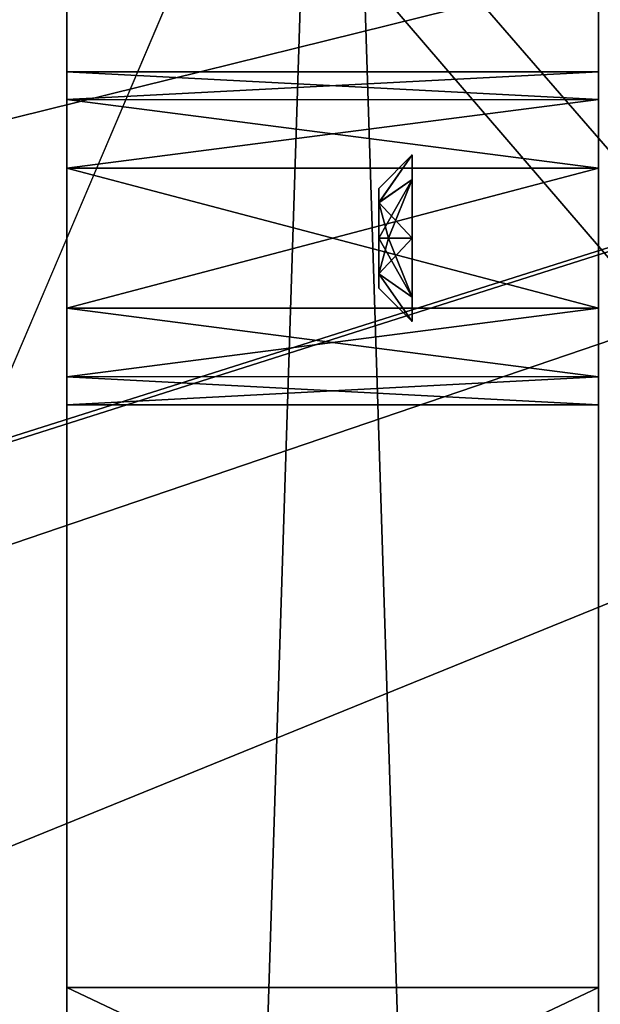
# Model space of a CAD drawing. Header units: millimetres. Extents: x -78 to 78, y -78 to 78.
# Tile 281 of 449: x 42.75 to 44.49, y -6.05 to -3.09. Entities that reach past the tile are written whole.
import ezdxf

# ---------------------------------------------------------------- set-up
doc = ezdxf.new("R2010")
doc.units = ezdxf.units.MM
doc.header["$LTSCALE"] = 41.718519
for name, color, linetype in [('10', 7, 'CONTINUOUS'), ('1745', 7, 'CONTINUOUS'), ('1963', 7, 'CONTINUOUS'), ('1964', 7, 'CONTINUOUS'), ('1965', 7, 'CONTINUOUS'), ('328', 7, 'CONTINUOUS'), ('344', 7, 'CONTINUOUS'), ('5045', 7, 'CONTINUOUS'), ('5047', 7, 'CONTINUOUS'), ('5049', 7, 'CONTINUOUS'), ('5050', 7, 'CONTINUOUS'), ('5051', 7, 'CONTINUOUS'), ('5052', 7, 'CONTINUOUS'), ('5053', 7, 'CONTINUOUS'), ('5054', 7, 'CONTINUOUS'), ('5055', 7, 'CONTINUOUS'), ('5056', 7, 'CONTINUOUS'), ('6', 7, 'CONTINUOUS'), ('748', 7, 'CONTINUOUS'), ('971', 7, 'CONTINUOUS')]:
    doc.layers.add(name, color=color, linetype=linetype)

msp = doc.modelspace()

# ---------------------------------------------------------------- linework, layer by layer
at = {"layer": '10', "linetype": 'CONTINUOUS'}
for points in [[(48.5, 30.5, -2), (49.5, -30.5, -2), (19.2675, 11.1265, -2), (48.5, 30.5, -2)], [(19.2675, 11.1265, -2), (49.5, -30.5, -2), (22.25, 0, -2), (19.2675, 11.1265, -2)], [(22.25, 0, -2), (49.5, -30.5, -2), (19.2675, -11.1265, -2), (22.25, 0, -2)]]:
    msp.add_3dface(points, dxfattribs=at)
at = {"layer": '1745', "linetype": 'CONTINUOUS'}
for points in [[(31.0424, -69.7372, 28.7), (51.0663, -56.737, 28.7), (75.9193, 7.9475, 28.7), (31.0424, -69.7372, 28.7)], [(31.0424, -69.7372, 28.7), (75.9193, 7.9475, 28.7), (53.7937, -21.0684, 28.7), (31.0424, -69.7372, 28.7)]]:
    msp.add_3dface(points, dxfattribs=at)
at = {"layer": '1963', "color": 7, "linetype": 'CONTINUOUS'}
for points in [[(43.83, -3.7501, 6.8999), (43.83, -3.8572, 6.8547), (43.8593, -3.7501, 6.9707), (43.83, -3.7501, 6.8999)], [(43.83, -3.7501, 6.5999), (43.93, -3.9268, 6.5732), (43.83, -3.8565, 6.6446), (43.83, -3.7501, 6.5999)], [(43.8593, -3.7501, 6.5292), (43.93, -3.9268, 6.5732), (43.83, -3.7501, 6.5999), (43.8593, -3.7501, 6.5292)], [(43.83, -3.8572, 6.8547), (43.93, -3.7501, 6.9999), (43.8593, -3.7501, 6.9707), (43.83, -3.8572, 6.8547)], [(43.93, -3.9268, 6.9267), (43.93, -3.7501, 6.9999), (43.83, -3.8572, 6.8547), (43.93, -3.9268, 6.9267)], [(43.93, -3.7501, 6.4999), (43.93, -3.9268, 6.5732), (43.8593, -3.7501, 6.5292), (43.93, -3.7501, 6.4999)], [(43.83, -3.8565, 6.6446), (43.93, -4.0001, 6.7499), (43.83, -3.8997, 6.7493), (43.83, -3.8565, 6.6446)], [(43.93, -3.9268, 6.5732), (43.93, -4.0001, 6.7499), (43.83, -3.8565, 6.6446), (43.93, -3.9268, 6.5732)], [(43.83, -3.8997, 6.7493), (43.93, -4.0001, 6.7499), (43.83, -3.8572, 6.8547), (43.83, -3.8997, 6.7493)], [(43.93, -4.0001, 6.7499), (43.93, -3.9268, 6.9267), (43.83, -3.8572, 6.8547), (43.93, -4.0001, 6.7499)]]:
    msp.add_3dface(points, dxfattribs=at)
at = {"layer": '1964', "color": 7, "linetype": 'CONTINUOUS'}
for points in [[(43.83, -3.6436, 6.8553), (43.83, -3.6004, 6.7506), (43.83, -3.6429, 6.6452), (43.83, -3.6436, 6.8553)], [(43.83, -3.7501, 6.5999), (43.83, -3.6436, 6.8553), (43.83, -3.6429, 6.6452), (43.83, -3.7501, 6.5999)], [(43.83, -3.7501, 6.5999), (43.83, -3.7501, 6.8999), (43.83, -3.6436, 6.8553), (43.83, -3.7501, 6.5999)], [(43.83, -3.8565, 6.6446), (43.83, -3.8572, 6.8547), (43.83, -3.7501, 6.8999), (43.83, -3.8565, 6.6446)], [(43.83, -3.7501, 6.5999), (43.83, -3.8565, 6.6446), (43.83, -3.7501, 6.8999), (43.83, -3.7501, 6.5999)], [(43.83, -3.8565, 6.6446), (43.83, -3.8997, 6.7493), (43.83, -3.8572, 6.8547), (43.83, -3.8565, 6.6446)]]:
    msp.add_3dface(points, dxfattribs=at)
at = {"layer": '1965', "color": 7, "linetype": 'CONTINUOUS'}
for points in [[(43.93, -3.5733, 6.5732), (43.83, -3.6429, 6.6452), (43.93, -3.5001, 6.7499), (43.93, -3.5733, 6.5732)], [(43.93, -3.5001, 6.7499), (43.83, -3.6436, 6.8553), (43.93, -3.5733, 6.9267), (43.93, -3.5001, 6.7499)], [(43.83, -3.6429, 6.6452), (43.83, -3.6004, 6.7506), (43.93, -3.5001, 6.7499), (43.83, -3.6429, 6.6452)], [(43.83, -3.6004, 6.7506), (43.83, -3.6436, 6.8553), (43.93, -3.5001, 6.7499), (43.83, -3.6004, 6.7506)], [(43.83, -3.7501, 6.8999), (43.8593, -3.7501, 6.9707), (43.93, -3.5733, 6.9267), (43.83, -3.7501, 6.8999)], [(43.93, -3.7501, 6.4999), (43.83, -3.6429, 6.6452), (43.93, -3.5733, 6.5732), (43.93, -3.7501, 6.4999)], [(43.83, -3.6436, 6.8553), (43.83, -3.7501, 6.8999), (43.93, -3.5733, 6.9267), (43.83, -3.6436, 6.8553)], [(43.8593, -3.7501, 6.9707), (43.93, -3.7501, 6.9999), (43.93, -3.5733, 6.9267), (43.8593, -3.7501, 6.9707)], [(43.8593, -3.7501, 6.5292), (43.83, -3.7501, 6.5999), (43.83, -3.6429, 6.6452), (43.8593, -3.7501, 6.5292)], [(43.93, -3.7501, 6.4999), (43.8593, -3.7501, 6.5292), (43.83, -3.6429, 6.6452), (43.93, -3.7501, 6.4999)]]:
    msp.add_3dface(points, dxfattribs=at)
at = {"layer": '328', "linetype": 'CONTINUOUS'}
for points in [[(32.5, -30, 15), (15.5, 30, 15), (47.5, -30, 15), (32.5, -30, 15)], [(47.5, -30, 15), (15.5, 30, 15), (67, -30, 15), (47.5, -30, 15)], [(67, -30, 15), (15.5, 30, 15), (67.5, -30, 15), (67, -30, 15)], [(67.5, -30, 15), (15.5, 30, 15), (72.3187, -15.3427, 15), (67.5, -30, 15)], [(72.3187, -15.3427, 15), (15.5, 30, 15), (73.9493, 0, 15), (72.3187, -15.3427, 15)]]:
    msp.add_3dface(points, dxfattribs=at)
at = {"layer": '344', "linetype": 'CONTINUOUS'}
for points in [[(32.5, 30, 16.5), (15.5, -30, 16.5), (47.5, 30, 16.5), (32.5, 30, 16.5)], [(47.5, 30, 16.5), (15.5, -30, 16.5), (67, 30, 16.5), (47.5, 30, 16.5)], [(67, 30, 16.5), (15.5, -30, 16.5), (67.5, 30, 16.5), (67, 30, 16.5)], [(67.5, 30, 16.5), (15.5, -30, 16.5), (72.3187, 15.3427, 16.5), (67.5, 30, 16.5)], [(72.3187, 15.3427, 16.5), (15.5, -30, 16.5), (73.9493, 0, 16.5), (72.3187, 15.3427, 16.5)], [(73.9493, 0, 16.5), (15.5, -30, 16.5), (72.3187, -15.3427, 16.5), (73.9493, 0, 16.5)]]:
    msp.add_3dface(points, dxfattribs=at)
at = {"layer": '5045', "linetype": 'CONTINUOUS'}
for points in [[(44.49, -25, 0.25), (42.894, -25, 0.25), (42.894, 25, 0.25), (44.49, -25, 0.25)], [(44.49, 25, 0.25), (44.49, -25, 0.25), (42.894, 25, 0.25), (44.49, 25, 0.25)]]:
    msp.add_3dface(points, dxfattribs=at)
at = {"layer": '5047', "linetype": 'CONTINUOUS'}
for points in [[(42.894, 25, 14.05), (42.894, -25, 14.05), (44.49, 25, 14.05), (42.894, 25, 14.05)], [(42.894, -25, 14.05), (44.49, -25, 14.05), (44.49, 25, 14.05), (42.894, -25, 14.05)]]:
    msp.add_3dface(points, dxfattribs=at)
at = {"layer": '5049', "linetype": 'CONTINUOUS'}
for points in [[(44.49, -25, 0.25), (44.49, 25, 0.25), (44.49, -2.3987, 4.25), (44.49, -25, 0.25)], [(44.49, 25, 14.05), (44.49, -25, 14.05), (44.49, 2.3987, 9.25), (44.49, 25, 14.05)], [(44.49, 2.3987, 9.25), (44.49, -25, 14.05), (44.49, 2.1532, 9.1476), (44.49, 2.3987, 9.25)], [(44.49, 2.1532, 9.1476), (44.49, -25, 14.05), (44.49, 2.05, 8.9), (44.49, 2.1532, 9.1476)], [(44.49, -25, 14.05), (44.49, -2.4013, 9.25), (44.49, 2.05, 8.9), (44.49, -25, 14.05)], [(44.49, -8.2435, 5.4473), (44.49, -25, 0.25), (44.49, -2.3987, 4.25), (44.49, -8.2435, 5.4473)], [(44.49, -6.746, 5.4533), (44.49, -8.2435, 5.4473), (44.49, -2.3987, 4.25), (44.49, -6.746, 5.4533)], [(44.49, -2.6454, 4.3511), (44.49, -6.746, 5.4533), (44.49, -2.3987, 4.25), (44.49, -2.6454, 4.3511)], [(44.49, -2.4013, 9.25), (44.49, -25, 14.05), (44.49, -2.6468, 9.1476), (44.49, -2.4013, 9.25)], [(44.49, -3.96, 6.46), (44.49, -4.1652, 6.5455), (44.49, -2.6454, 4.3511), (44.49, -3.96, 6.46)], [(44.49, -4.1652, 6.5455), (44.49, -6, 6.75), (44.49, -2.6454, 4.3511), (44.49, -4.1652, 6.5455)], [(44.49, -3.54, 6.46), (44.49, -3.96, 6.46), (44.49, -2.6454, 4.3511), (44.49, -3.54, 6.46)], [(44.49, -2.75, 4.6), (44.49, -3.54, 6.46), (44.49, -2.6454, 4.3511), (44.49, -2.75, 4.6)], [(44.49, -6, 6.75), (44.49, -6.746, 5.4533), (44.49, -2.6454, 4.3511), (44.49, -6, 6.75)], [(44.49, -2.6468, 9.1476), (44.49, -25, 14.05), (44.49, -2.75, 8.9), (44.49, -2.6468, 9.1476)], [(44.49, -25, 14.05), (44.49, -3.54, 7.04), (44.49, -2.75, 8.9), (44.49, -25, 14.05)], [(44.49, -3.54, 7.04), (44.49, -3.3348, 6.9545), (44.49, -2.75, 8.9), (44.49, -3.54, 7.04)], [(44.49, -3.3338, 6.5467), (44.49, -3.54, 6.46), (44.49, -2.75, 4.6), (44.49, -3.3338, 6.5467)], [(44.49, -3.25, 6.7511), (44.49, -3.3338, 6.5467), (44.49, -2.75, 4.6), (44.49, -3.25, 6.7511)], [(44.49, -3.3348, 6.9545), (44.49, -3.25, 6.7511), (44.49, -2.75, 8.9), (44.49, -3.3348, 6.9545)], [(44.49, -3.25, 6.7511), (44.49, -2.75, 4.6), (44.49, -2.75, 8.9), (44.49, -3.25, 6.7511)], [(44.49, -3.54, 7.04), (44.49, -25, 14.05), (44.49, -6.7565, 8.0527), (44.49, -3.54, 7.04)], [(44.49, -3.96, 7.04), (44.49, -3.54, 7.04), (44.49, -6.7565, 8.0527), (44.49, -3.96, 7.04)], [(44.49, -4.1662, 6.9533), (44.49, -3.96, 7.04), (44.49, -6.7565, 8.0527), (44.49, -4.1662, 6.9533)], [(44.49, -4.1652, 6.5455), (44.49, -4.25, 6.7489), (44.49, -6, 6.75), (44.49, -4.1652, 6.5455)], [(44.49, -4.25, 6.7489), (44.49, -4.1662, 6.9533), (44.49, -6.7565, 8.0527), (44.49, -4.25, 6.7489)], [(44.49, -6, 6.75), (44.49, -4.25, 6.7489), (44.49, -6.7565, 8.0527), (44.49, -6, 6.75)]]:
    msp.add_3dface(points, dxfattribs=at)
at = {"layer": '5050', "linetype": 'CONTINUOUS'}
for points in [[(42.894, -3.96, 7.04), (42.894, -3.54, 7.04), (44.49, -3.54, 7.04), (42.894, -3.96, 7.04)], [(42.894, -3.96, 7.04), (44.49, -3.54, 7.04), (44.49, -3.96, 7.04), (42.894, -3.96, 7.04)]]:
    msp.add_3dface(points, dxfattribs=at)
at = {"layer": '5051', "linetype": 'CONTINUOUS'}
for points in [[(42.894, 25, 0.25), (42.894, -25, 0.25), (42.894, 2.3987, 4.25), (42.894, 25, 0.25)], [(42.894, -25, 14.05), (42.894, 25, 14.05), (42.894, -2.3987, 9.25), (42.894, -25, 14.05)], [(42.894, 2.3987, 4.25), (42.894, -25, 0.25), (42.894, 2.1532, 4.3524), (42.894, 2.3987, 4.25)], [(42.894, -25, 0.25), (42.894, 2.05, 4.6), (42.894, 2.1532, 4.3524), (42.894, -25, 0.25)], [(42.894, -25, 0.25), (42.894, -2.4013, 4.25), (42.894, 2.05, 4.6), (42.894, -25, 0.25)], [(42.894, -8.2435, 8.0527), (42.894, -25, 14.05), (42.894, -2.3987, 9.25), (42.894, -8.2435, 8.0527)], [(42.894, -6.746, 8.0467), (42.894, -8.2435, 8.0527), (42.894, -2.3987, 9.25), (42.894, -6.746, 8.0467)], [(42.894, -2.6454, 9.1489), (42.894, -6.746, 8.0467), (42.894, -2.3987, 9.25), (42.894, -2.6454, 9.1489)], [(42.894, -2.4013, 4.25), (42.894, -25, 0.25), (42.894, -2.6468, 4.3524), (42.894, -2.4013, 4.25)], [(42.894, -3.54, 7.04), (42.894, -3.96, 7.04), (42.894, -2.6454, 9.1489), (42.894, -3.54, 7.04)], [(42.894, -3.96, 7.04), (42.894, -4.1652, 6.9545), (42.894, -2.6454, 9.1489), (42.894, -3.96, 7.04)], [(42.894, -2.75, 8.9), (42.894, -3.54, 7.04), (42.894, -2.6454, 9.1489), (42.894, -2.75, 8.9)], [(42.894, -4.1652, 6.9545), (42.894, -6, 6.75), (42.894, -2.6454, 9.1489), (42.894, -4.1652, 6.9545)], [(42.894, -6, 6.75), (42.894, -6.746, 8.0467), (42.894, -2.6454, 9.1489), (42.894, -6, 6.75)], [(42.894, -25, 0.25), (42.894, -2.75, 4.6), (42.894, -2.6468, 4.3524), (42.894, -25, 0.25)], [(42.894, -25, 0.25), (42.894, -6.7565, 5.4473), (42.894, -2.75, 4.6), (42.894, -25, 0.25)], [(42.894, -3.3338, 6.9533), (42.894, -3.54, 7.04), (42.894, -2.75, 8.9), (42.894, -3.3338, 6.9533)], [(42.894, -3.25, 6.7489), (42.894, -3.3338, 6.9533), (42.894, -2.75, 8.9), (42.894, -3.25, 6.7489)], [(42.894, -3.3348, 6.5455), (42.894, -3.25, 6.7489), (42.894, -2.75, 4.6), (42.894, -3.3348, 6.5455)], [(42.894, -2.75, 4.6), (42.894, -3.25, 6.7489), (42.894, -2.75, 8.9), (42.894, -2.75, 4.6)], [(42.894, -3.54, 6.46), (42.894, -3.3348, 6.5455), (42.894, -2.75, 4.6), (42.894, -3.54, 6.46)], [(42.894, -6.7565, 5.4473), (42.894, -3.54, 6.46), (42.894, -2.75, 4.6), (42.894, -6.7565, 5.4473)], [(42.894, -3.96, 6.46), (42.894, -3.54, 6.46), (42.894, -6.7565, 5.4473), (42.894, -3.96, 6.46)], [(42.894, -4.1662, 6.5467), (42.894, -3.96, 6.46), (42.894, -6.7565, 5.4473), (42.894, -4.1662, 6.5467)], [(42.894, -4.1652, 6.9545), (42.894, -4.25, 6.7511), (42.894, -6, 6.75), (42.894, -4.1652, 6.9545)], [(42.894, -4.25, 6.7511), (42.894, -4.1662, 6.5467), (42.894, -6.7565, 5.4473), (42.894, -4.25, 6.7511)], [(42.894, -6, 6.75), (42.894, -4.25, 6.7511), (42.894, -6.7565, 5.4473), (42.894, -6, 6.75)]]:
    msp.add_3dface(points, dxfattribs=at)
at = {"layer": '5052', "linetype": 'CONTINUOUS'}
for points in [[(42.894, -3.3338, 6.9533), (42.894, -3.25, 6.7489), (44.49, -3.25, 6.7511), (42.894, -3.3338, 6.9533)], [(42.894, -3.3338, 6.9533), (44.49, -3.25, 6.7511), (44.49, -3.3348, 6.9545), (42.894, -3.3338, 6.9533)], [(42.894, -3.25, 6.7489), (42.894, -3.3348, 6.5455), (44.49, -3.3338, 6.5467), (42.894, -3.25, 6.7489)], [(42.894, -3.25, 6.7489), (44.49, -3.3338, 6.5467), (44.49, -3.25, 6.7511), (42.894, -3.25, 6.7489)], [(42.894, -3.54, 7.04), (42.894, -3.3338, 6.9533), (44.49, -3.54, 7.04), (42.894, -3.54, 7.04)], [(44.49, -3.54, 7.04), (42.894, -3.3338, 6.9533), (44.49, -3.3348, 6.9545), (44.49, -3.54, 7.04)], [(42.894, -3.3348, 6.5455), (42.894, -3.54, 6.46), (44.49, -3.3338, 6.5467), (42.894, -3.3348, 6.5455)], [(42.894, -3.54, 6.46), (44.49, -3.54, 6.46), (44.49, -3.3338, 6.5467), (42.894, -3.54, 6.46)]]:
    msp.add_3dface(points, dxfattribs=at)
at = {"layer": '5053', "linetype": 'CONTINUOUS'}
for points in [[(42.894, -6.746, 8.0467), (42.894, -6, 6.75), (44.49, -6.7565, 8.0527), (42.894, -6.746, 8.0467)], [(42.894, -6, 6.75), (44.49, -6, 6.75), (44.49, -6.7565, 8.0527), (42.894, -6, 6.75)]]:
    msp.add_3dface(points, dxfattribs=at)
at = {"layer": '5054', "linetype": 'CONTINUOUS'}
for points in [[(42.894, -3.54, 6.46), (42.894, -3.96, 6.46), (44.49, -3.96, 6.46), (42.894, -3.54, 6.46)], [(42.894, -3.54, 6.46), (44.49, -3.96, 6.46), (44.49, -3.54, 6.46), (42.894, -3.54, 6.46)]]:
    msp.add_3dface(points, dxfattribs=at)
at = {"layer": '5055', "linetype": 'CONTINUOUS'}
for points in [[(42.894, -6, 6.75), (42.894, -6.7565, 5.4473), (44.49, -6, 6.75), (42.894, -6, 6.75)], [(44.49, -6, 6.75), (42.894, -6.7565, 5.4473), (44.49, -6.746, 5.4533), (44.49, -6, 6.75)]]:
    msp.add_3dface(points, dxfattribs=at)
at = {"layer": '5056', "linetype": 'CONTINUOUS'}
for points in [[(42.894, -4.1652, 6.9545), (42.894, -3.96, 7.04), (44.49, -4.1662, 6.9533), (42.894, -4.1652, 6.9545)], [(42.894, -3.96, 7.04), (44.49, -3.96, 7.04), (44.49, -4.1662, 6.9533), (42.894, -3.96, 7.04)], [(42.894, -3.96, 6.46), (42.894, -4.1662, 6.5467), (44.49, -3.96, 6.46), (42.894, -3.96, 6.46)], [(42.894, -4.1662, 6.5467), (44.49, -4.1652, 6.5455), (44.49, -3.96, 6.46), (42.894, -4.1662, 6.5467)], [(42.894, -4.1662, 6.5467), (44.49, -4.25, 6.7489), (44.49, -4.1652, 6.5455), (42.894, -4.1662, 6.5467)], [(42.894, -4.25, 6.7511), (42.894, -4.1652, 6.9545), (44.49, -4.1662, 6.9533), (42.894, -4.25, 6.7511)], [(42.894, -4.1662, 6.5467), (42.894, -4.25, 6.7511), (44.49, -4.25, 6.7489), (42.894, -4.1662, 6.5467)], [(42.894, -4.25, 6.7511), (44.49, -4.1662, 6.9533), (44.49, -4.25, 6.7489), (42.894, -4.25, 6.7511)]]:
    msp.add_3dface(points, dxfattribs=at)
at = {"layer": '6', "linetype": 'CONTINUOUS'}
for points in [[(32.5, 33), (15.5, -33), (47.5, 33), (32.5, 33)], [(47.5, 33), (15.5, -33), (48.5, 31), (47.5, 33)], [(48.5, 31), (15.5, -33), (48.5, 30.5), (48.5, 31)], [(48.5, 30.5), (15.5, -33), (49.5, 30.5), (48.5, 30.5)], [(49.5, 30.5), (15.5, -33), (48.5, -30.5), (49.5, 30.5)]]:
    msp.add_3dface(points, dxfattribs=at)
at = {"layer": '748', "color": 7, "linetype": 'CONTINUOUS'}
for points in [[(23.2898, -13.4811, 28.7), (56.4299, 0, 28.7), (20, -12.4098, 28.7), (23.2898, -13.4811, 28.7)], [(20, -12.4098, 28.7), (56.4299, 0, 28.7), (20, -11.5902, 28.7), (20, -12.4098, 28.7)], [(20, -11.5902, 28.7), (56.4299, 0, 28.7), (23.3103, -10.5037, 28.7), (20, -11.5902, 28.7)], [(25.3127, -16.262, 28.7), (56.4299, 0, 28.7), (23.2898, -13.4811, 28.7), (25.3127, -16.262, 28.7)], [(25.3127, -4.262, 28.7), (56.4299, 0, 28.7), (23.2898, -1.4811, 28.7), (25.3127, -4.262, 28.7)], [(23.3103, -10.5037, 28.7), (56.4299, 0, 28.7), (25.3267, -7.695, 28.7), (23.3103, -10.5037, 28.7)], [(53.7537, -17.1708, 28.7), (56.4299, 0, 28.7), (25.3127, -16.262, 28.7), (53.7537, -17.1708, 28.7)], [(25.3267, -7.695, 28.7), (56.4299, 0, 28.7), (25.3127, -4.262, 28.7), (25.3267, -7.695, 28.7)]]:
    msp.add_3dface(points, dxfattribs=at)
at = {"layer": '971', "color": 7, "linetype": 'CONTINUOUS'}
for points in [[(43.8263, 32.322, 26.2), (36.0171, -12.4283, 26.2), (31.5376, 44.3946, 26.2), (43.8263, 32.322, 26.2)], [(37.6174, -10.8289, 26.2), (36.0171, -12.4283, 26.2), (43.8263, 32.322, 26.2), (37.6174, -10.8289, 26.2)], [(39.8798, -10.8284, 26.2), (37.6174, -10.8289, 26.2), (43.8263, 32.322, 26.2), (39.8798, -10.8284, 26.2)], [(51.7312, 17.0098, 26.2), (39.8798, -10.8284, 26.2), (43.8263, 32.322, 26.2), (51.7312, 17.0098, 26.2)], [(52.088, -15.8852, 26.2), (39.8798, -10.8284, 26.2), (51.7312, 17.0098, 26.2), (52.088, -15.8852, 26.2)]]:
    msp.add_3dface(points, dxfattribs=at)

doc.saveas('drawing.dxf')
